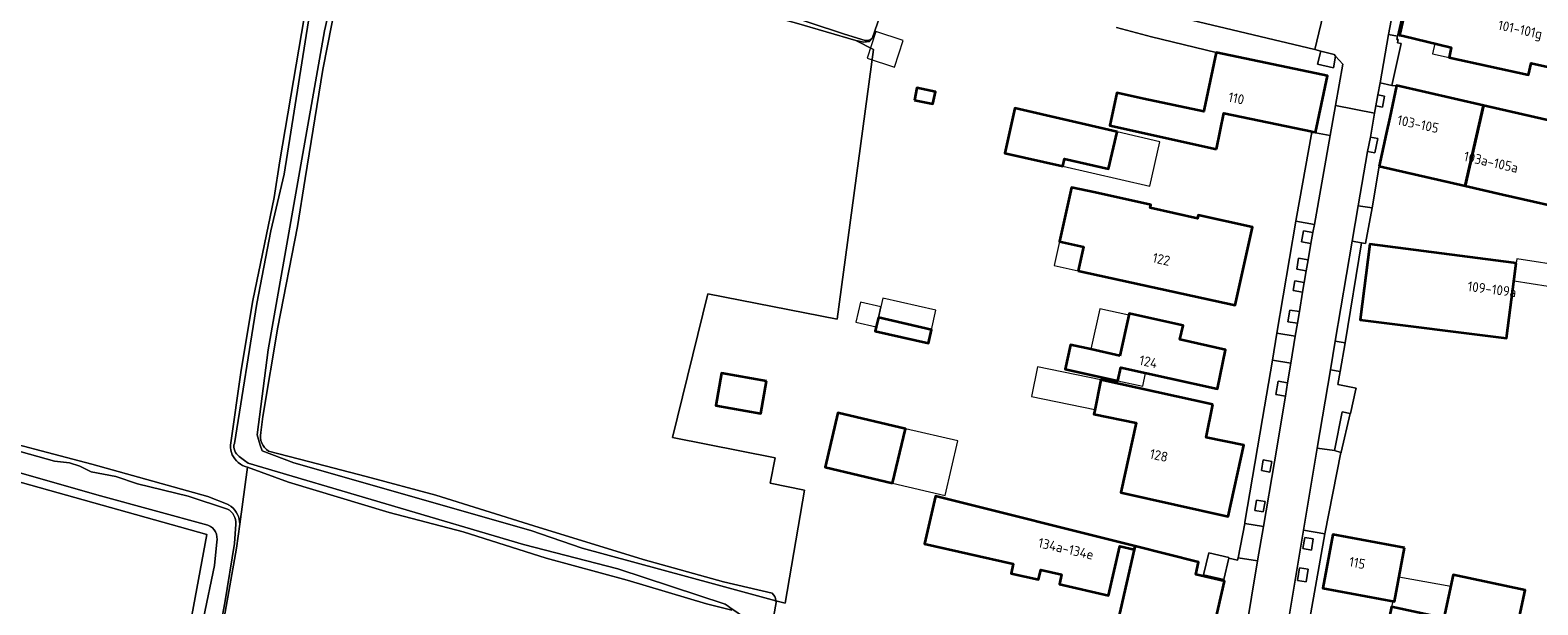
# Model space of a CAD drawing. Header units: metres. Extents: x 149984 to 156489, y 469398 to 478068.
# Tile 314 of 656: x 153885 to 154092, y 472261 to 472340. Entities that reach past the tile are written whole.
import ezdxf
from ezdxf.enums import TextEntityAlignment as Align

# ---------------------------------------------------------------- set-up
doc = ezdxf.new("R2010")
doc.units = ezdxf.units.M
doc.header["$LTSCALE"] = 0.75
for name, color, linetype, lineweight in [('B-WE-GR-GRAS-GV', 252, 'Continuous', 13), ('B-WE-GR-GROENVOORZIENING-GV', 252, 'Continuous', 18), ('B-WE-OG-BEBOUWING-GV', 6, 'Continuous', 35), ('B-WE-OG-BEBOUWING-T18', 1, 'Continuous', 18), ('B-WE-OG-BEBOUWING_LAGE TRAFO-GV', 6, 'Continuous', 18), ('B-WE-OG-BEBOUWING_LUIFEL-GV', 6, 'Continuous', 18), ('B-WE-OG-BEBOUWING_OVERBOUWING-GV', 6, 'Continuous', 18), ('B-WE-OG-TERREIN_ERF-GV', 252, 'Continuous', 18), ('B-WE-OG-TERREIN_OEVER-GV', 252, 'Continuous', 18), ('B-WE-OG-WATER_SLOOT-GV', 252, 'Continuous', 18), ('B-WE-VH-OPENVERHARDING_STRAATBAKSTEEN-GV', 252, 'Continuous', 18)]:
    doc.layers.add(name, color=color, linetype=linetype, lineweight=lineweight)
doc.styles.add('NLCS-ISO-M750-T18', font='NLCS-ISO.ttf', dxfattribs={"height": 1.35})

msp = doc.modelspace()

# ---------------------------------------------------------------- linework, layer by layer
at = {"layer": 'B-WE-GR-GRAS-GV', "flags": 128}
for points in [[(153912.238, 472283.028), (153913.684, 472293.322), (153915.327, 472302.887), (153918.238, 472317.049), (153919.019, 472322.101), (153924.217, 472352.841), (153925.231, 472357.994)], [(154000.598, 472337.4), (153998.181, 472338.67), (153990.009, 472341.053), (153978.249, 472344.298), (153967.99, 472347.442), (153953.293, 472352.283), (153939.149, 472356.263), (153932.457, 472357.893)], [(153929.051, 472355.836), (153927.345, 472347.027), (153924.917, 472334.646), (153922.477, 472319.696), (153921.467, 472313.058), (153918.724, 472299.224), (153916.666, 472286.928), (153916.384, 472284.728)], [(153987.203, 472261.616), (153988.479, 472261.269), (153991.117, 472276.823), (153986.402, 472277.797), (153987.089, 472281.265), (153972.964, 472284.039), (153977.827, 472303.801), (153995.623, 472300.336), (154000.598, 472337.4)], [(153833.736, 472295.936), (153845.109, 472293.31), (153861.515, 472288.399), (153876.766, 472284.724), (153893.198, 472280.377), (153909.144, 472275.928), (153911.9, 472274.839)], [(153903.725, 472242.267), (153908.972, 472270.73), (153832.945, 472292.014)], [(153917.473, 472282.182), (153922.947, 472280.756), (153930.864, 472278.68), (153940.456, 472276.138), (153953.942, 472271.919), (153968.95, 472267.297), (153979.976, 472264.193), (153986.681, 472262.66)], [(153981.153, 472260.297), (153977.671, 472261.201), (153966.772, 472264.427), (153955.63, 472267.48), (153944.221, 472271.084), (153934.029, 472273.74), (153920.195, 472277.92), (153914.577, 472279.987), (153913.508, 472272.159), (153913.052, 472268.824), (153908.235, 472241.647), (153901.609, 472205.009), (153902.236, 472202.834), (153904.781, 472201.289), (153908.326, 472200.744), (153928.023, 472195.511), (153933.622, 472194.024)], [(153913.508, 472272.159), (153914.577, 472279.987)]]:
    msp.add_lwpolyline(points, dxfattribs=at)
at = {"layer": 'B-WE-GR-GRAS-GV'}
for points in [[(153916.384, 472284.728, 0.3043763), (153917.473, 472282.182)], [(153913.301, 472280.606, -0.2359671), (153912.238, 472283.028)], [(153914.577, 472279.987, -0.1216858), (153913.301, 472280.606)], [(153911.9, 472274.839, -0.0442796), (153912.339, 472274.556)], [(153912.339, 472274.556, -0.2332706), (153913.508, 472272.159)], [(153986.681, 472262.66, -0.1670513), (153987.203, 472261.616)]]:
    msp.add_lwpolyline(points, format="xyb", dxfattribs=at)
at = {"layer": 'B-WE-GR-GROENVOORZIENING-GV', "flags": 128}
for points in [[(154064.114, 472336.477), (154063.89, 472336.714), (154062.058, 472337.192), (154061.609, 472335.394), (154063.824, 472334.898)], [(154069.907, 472331.166), (154069.639, 472329.663), (154070.545, 472329.502), (154070.813, 472331.005)], [(154068.91, 472325.365), (154068.514, 472323.384), (154069.495, 472323.188), (154069.891, 472325.169)], [(154060.72, 472310.739), (154060.999, 472312.245), (154059.701, 472312.485), (154059.422, 472310.979)], [(154060.081, 472306.986), (154060.333, 472308.51), (154059.031, 472308.725), (154058.779, 472307.201)], [(154059.573, 472304.058), (154059.796, 472305.369), (154058.495, 472305.59), (154058.272, 472304.279)], [(154058.855, 472299.768), (154059.124, 472301.366), (154057.822, 472301.585), (154057.553, 472299.987)], [(154057.205, 472289.736), (154057.512, 472291.585), (154056.21, 472291.801), (154055.903, 472289.952)], [(154055.356, 472280.748), (154054.176, 472280.967), (154053.905, 472279.506), (154055.085, 472279.287)], [(154054.422, 472275.246), (154053.24, 472275.452), (154052.993, 472274.032), (154054.175, 472273.826)], [(154059.598, 472268.776), (154060.781, 472268.573), (154061.045, 472270.11), (154059.862, 472270.313)], [(154058.857, 472264.402), (154060.042, 472264.214), (154060.317, 472265.949), (154059.132, 472266.137)]]:
    msp.add_lwpolyline(points, close=True, dxfattribs=at)
at = {"layer": 'B-WE-OG-BEBOUWING-GV', "flags": 128}
for points in [[(154095.305, 472334.552), (154096.899, 472341.688), (154075.682, 472346.428), (154074.525, 472346.686), (154073.071, 472340.178), (154072.894, 472339.386), (154072.902, 472339.384), (154073.379, 472339.269), (154080.009, 472337.672), (154079.706, 472336.316), (154090.615, 472333.909), (154090.975, 472335.519)], [(154047.754, 472323.719), (154048.748, 472328.645), (154060.869, 472326.123), (154060.934, 472326.109), (154061.341, 472326.024), (154061.357, 472326.021), (154062.975, 472333.794), (154062.357, 472333.923), (154047.684, 472336.977), (154046.066, 472329.204), (154046.003, 472328.901), (154037.749, 472330.618), (154034.05, 472331.438), (154033.061, 472326.977)], [(154006.221, 472330.441), (154008.764, 472329.929), (154009.103, 472331.608), (154006.56, 472332.121)], [(154070.111, 472321.351), (154081.906, 472318.651), (154084.444, 472329.728), (154072.478, 472332.471), (154072.463, 472332.399), (154071.54, 472328.066), (154071.058, 472325.798)], [(154034.074, 472326.099), (154020.015, 472329.345), (154018.634, 472323.178), (154026.64, 472321.385), (154026.844, 472322.388), (154032.905, 472321.021)], [(154093.727, 472315.946), (154096.264, 472327.02), (154084.444, 472329.728), (154081.906, 472318.651), (154087.023, 472317.479), (154091.317, 472316.498)], [(154028.723, 472306.989), (154050.306, 472302.235), (154052.672, 472312.977), (154045.202, 472314.623), (154045.107, 472314.193), (154038.613, 472315.624), (154038.707, 472316.054), (154031.09, 472317.732), (154027.793, 472318.458), (154026.156, 472311.024), (154029.452, 472310.298)], [(154088.941, 472308.053), (154088.616, 472308.095), (154068.833, 472310.643), (154067.491, 472300.218), (154087.607, 472297.71), (154088.661, 472305.882)], [(154001.274, 472300.551), (154000.977, 472299.258), (154000.849, 472298.7), (154008.141, 472297.026), (154008.566, 472298.877)], [(154034.472, 472295.31), (154030.468, 472296.191), (154027.665, 472296.808), (154026.93, 472293.468), (154034.191, 472291.86), (154034.591, 472293.676), (154047.873, 472290.754), (154048.999, 472296.137), (154042.719, 472297.519), (154043.149, 472299.472), (154035.746, 472301.101), (154035.699, 472300.888)], [(153985.913, 472291.788), (153979.717, 472292.893), (153978.926, 472288.456), (153985.121, 472287.351)], [(154047.247, 472288.592), (154031.862, 472291.983), (154030.967, 472287.609), (154030.894, 472287.252), (154036.723, 472286.059), (154034.594, 472276.504), (154049.332, 472273.219), (154051.51, 472282.989), (154046.303, 472284.08)], [(154003.234, 472277.787), (154004.991, 472285.274), (153995.714, 472287.451), (153993.956, 472279.963)], [(154036.552, 472269.12), (154009.105, 472275.972), (154007.625, 472269.428), (154019.79, 472266.678), (154019.509, 472265.36), (154023.299, 472264.554), (154023.602, 472265.869), (154026.45, 472265.213), (154026.149, 472263.904), (154032.883, 472262.353), (154034.444, 472269.134), (154036.441, 472268.674)], [(154033.473, 472255.788), (154046.212, 472252.875), (154046.219, 472252.904), (154048.827, 472264.3), (154044.892, 472265.215), (154045.281, 472266.941), (154036.552, 472269.12), (154036.441, 472268.674)], [(154073.563, 472268.898), (154063.737, 472270.712), (154062.375, 472263.337), (154072.202, 472261.523)], [(154073.948, 472253.651), (154080.266, 472252.289), (154081.067, 472256.004), (154080.764, 472256.069), (154081.017, 472257.242), (154088.544, 472255.62), (154090.145, 472263.049), (154080.272, 472265.177), (154078.987, 472259.214), (154075.395, 472259.989), (154071.802, 472260.763), (154071.233, 472258.123), (154070.832, 472258.21), (154070.031, 472254.495)]]:
    msp.add_lwpolyline(points, close=True, dxfattribs=at)
at = {"layer": 'B-WE-OG-BEBOUWING_LAGE TRAFO-GV', "flags": 128}
msp.add_lwpolyline([(154048.742, 472264.541), (154049.424, 472267.476), (154049.447, 472267.575), (154046.673, 472268.22), (154045.967, 472265.187)], close=True, dxfattribs=at)
at = {"layer": 'B-WE-OG-BEBOUWING_LUIFEL-GV', "flags": 128}
for points in [[(154079.706, 472336.316), (154080.009, 472337.672), (154077.745, 472338.217), (154077.437, 472336.814)], [(154034.074, 472326.099), (154032.905, 472321.021), (154026.844, 472322.388), (154026.64, 472321.385), (154038.562, 472318.632), (154039.972, 472324.737)], [(154028.723, 472306.989), (154029.452, 472310.298), (154026.156, 472311.024), (154025.427, 472307.715)], [(154088.626, 472305.61), (154095.636, 472304.499), (154096.115, 472307.523), (154089.018, 472308.647), (154088.941, 472308.053)], [(154000.977, 472299.258), (154001.274, 472300.551), (154001.614, 472302.03), (153998.819, 472302.672), (153998.183, 472299.9)], [(154001.274, 472300.551), (154008.566, 472298.877), (154009.18, 472301.553), (154001.889, 472303.227), (154001.614, 472302.03)], [(154035.699, 472300.888), (154031.696, 472301.769), (154030.468, 472296.191), (154034.472, 472295.31)], [(154031.862, 472291.983), (154023.147, 472293.767), (154022.314, 472289.696), (154031.029, 472287.913)], [(154038.003, 472292.925), (154034.591, 472293.676), (154034.191, 472291.86), (154037.603, 472291.108)], [(154004.991, 472285.274), (154003.234, 472277.787), (154010.45, 472276.094), (154012.206, 472283.581)], [(154072.819, 472264.864), (154072.202, 472261.523), (154071.975, 472261.565), (154071.802, 472260.763), (154078.987, 472259.214), (154079.922, 472263.554)]]:
    msp.add_lwpolyline(points, close=True, dxfattribs=at)
at = {"layer": 'B-WE-OG-BEBOUWING_OVERBOUWING-GV', "flags": 128}
msp.add_lwpolyline([(153999.729, 472336.229), (154003.477, 472334.99), (154004.684, 472338.644), (154000.936, 472339.882)], close=True, dxfattribs=at)
at = {"layer": 'B-WE-OG-TERREIN_ERF-GV', "flags": 128}
for points in [[(154002.672, 472345.411), (154000.422, 472338.909), (154000.047, 472338.503), (153999.296, 472338.409), (153998.181, 472338.67), (154000.598, 472337.4), (153995.623, 472300.336), (153977.827, 472303.801), (153972.964, 472284.039), (153987.089, 472281.265), (153986.402, 472277.797), (153991.117, 472276.823), (153988.479, 472261.269), (153987.203, 472261.616), (153987.231, 472261.392), (153984.97, 472248.8)], [(154095.305, 472334.552), (154090.975, 472335.519), (154090.615, 472333.909), (154079.706, 472336.316), (154080.009, 472337.672), (154073.379, 472339.269), (154072.902, 472339.384), (154072.894, 472339.386), (154073.071, 472340.178), (154074.525, 472346.686), (154074.316, 472346.722), (154074.292, 472346.606), (154072.597, 472339.258), (154072.532, 472338.804), (154072.726, 472338.776), (154072.637, 472338.319), (154073.13, 472338.227), (154071.847, 472332.474), (154072.463, 472332.399), (154072.478, 472332.471), (154084.444, 472329.728), (154096.264, 472327.02)], [(154048.748, 472328.645), (154047.754, 472323.719), (154033.061, 472326.977), (154034.05, 472331.438), (154037.749, 472330.618), (154046.003, 472328.901), (154046.066, 472329.204), (154047.684, 472336.977), (154038.822, 472339.135), (154033.986, 472340.414)], [(154033.473, 472255.788), (154036.441, 472268.674), (154034.444, 472269.134), (154032.883, 472262.353), (154026.149, 472263.904), (154026.45, 472265.213), (154023.602, 472265.869), (154023.299, 472264.554), (154019.509, 472265.36), (154019.79, 472266.678), (154007.625, 472269.428), (154009.105, 472275.972), (154036.552, 472269.12), (154045.281, 472266.941), (154044.892, 472265.215), (154048.827, 472264.3), (154048.742, 472264.541), (154045.967, 472265.187), (154046.673, 472268.22), (154049.447, 472267.575), (154049.424, 472267.476), (154050.63, 472267.2), (154050.697, 472267.492), (154051.612, 472272.258), (154051.644, 472272.434), (154054.08, 472286.653), (154055.427, 472294.703), (154056.029, 472298.392), (154058.646, 472313.793), (154058.691, 472314.059), (154060.86, 472326.03), (154061.326, 472325.949), (154061.341, 472326.024), (154060.934, 472326.109), (154060.869, 472326.123), (154048.748, 472328.645)], [(154093.727, 472315.946), (154091.317, 472316.498), (154087.023, 472317.479), (154081.906, 472318.651), (154070.111, 472321.351), (154069.118, 472315.621), (154068.198, 472310.757), (154067.686, 472310.827), (154065.401, 472297.086), (154064.721, 472293.142), (154064.397, 472291.368), (154066.935, 472290.822), (154066.905, 472290.692), (154066.133, 472287.38), (154066.129, 472287.365), (154064.892, 472282.054), (154064.871, 472281.966), (154064.84, 472281.976), (154062.637, 472270.835), (154060.047, 472256.316)]]:
    msp.add_lwpolyline(points, dxfattribs=at)
for points in [[(154006.221, 472330.441), (154006.56, 472332.121), (154009.103, 472331.608), (154008.764, 472329.929)], [(154026.64, 472321.385), (154018.634, 472323.178), (154020.015, 472329.345), (154034.074, 472326.099), (154032.905, 472321.021), (154026.844, 472322.388)], [(154026.156, 472311.024), (154027.793, 472318.458), (154031.09, 472317.732), (154038.707, 472316.054), (154038.613, 472315.624), (154045.107, 472314.193), (154045.202, 472314.623), (154052.672, 472312.977), (154050.306, 472302.235), (154028.723, 472306.989), (154029.452, 472310.298)], [(154088.941, 472308.053), (154088.661, 472305.882), (154087.607, 472297.71), (154067.491, 472300.218), (154068.833, 472310.643), (154088.616, 472308.095)], [(154000.977, 472299.258), (154001.274, 472300.551), (154008.566, 472298.877), (154008.141, 472297.026), (154000.849, 472298.7)], [(154034.591, 472293.676), (154034.191, 472291.86), (154026.93, 472293.468), (154027.665, 472296.808), (154030.468, 472296.191), (154034.472, 472295.31), (154035.699, 472300.888), (154035.746, 472301.101), (154043.149, 472299.472), (154042.719, 472297.519), (154048.999, 472296.137), (154047.873, 472290.754)], [(153985.913, 472291.788), (153985.121, 472287.351), (153978.926, 472288.456), (153979.717, 472292.893)], [(154047.247, 472288.592), (154046.303, 472284.08), (154051.51, 472282.989), (154049.332, 472273.219), (154034.594, 472276.504), (154036.723, 472286.059), (154030.894, 472287.252), (154030.967, 472287.609), (154031.862, 472291.983)], [(154004.991, 472285.274), (154003.234, 472277.787), (153993.956, 472279.963), (153995.714, 472287.451)], [(154072.202, 472261.523), (154062.375, 472263.337), (154063.737, 472270.712), (154073.563, 472268.898)], [(154071.802, 472260.763), (154075.395, 472259.989), (154078.987, 472259.214), (154080.272, 472265.177), (154090.145, 472263.049), (154088.544, 472255.62), (154081.017, 472257.242), (154080.764, 472256.069), (154081.067, 472256.004), (154080.266, 472252.289), (154073.948, 472253.651), (154070.031, 472254.495), (154070.832, 472258.21), (154071.233, 472258.123)]]:
    msp.add_lwpolyline(points, close=True, dxfattribs=at)
at = {"layer": 'B-WE-OG-TERREIN_OEVER-GV', "flags": 128}
for points in [[(153912.765, 472283.252), (153915.847, 472302.473), (153917.764, 472312.484), (153919.601, 472320.258), (153925.852, 472359.595), (153924.791, 472360.922), (153923.066, 472361.585), (153889.271, 472371.423), (153847.172, 472383.743), (153845.795, 472384.203)], [(153925.231, 472357.994), (153924.217, 472352.841), (153919.019, 472322.101), (153918.238, 472317.049), (153915.327, 472302.887), (153913.684, 472293.322), (153912.238, 472283.028)], [(153932.457, 472357.893), (153939.149, 472356.263), (153953.293, 472352.283), (153967.99, 472347.442), (153978.249, 472344.298), (153990.009, 472341.053), (153998.181, 472338.67), (153999.296, 472338.409), (154000.047, 472338.503), (154000.422, 472338.909)], [(153999.476, 472338.646), (153996.6, 472339.501), (153977.345, 472345.947), (153955.83, 472352.394), (153933.318, 472358.781)], [(153928.77, 472356.78), (153928.415, 472355.997), (153926.799, 472347.266), (153925.159, 472339.974), (153917.404, 472296.136), (153915.897, 472284.416), (153916.085, 472283.805), (153916.333, 472282.999), (153916.567, 472282.24), (153920.948, 472280.579), (153953.497, 472271.272), (153960.574, 472268.859), (153978.627, 472263.949), (153987.203, 472261.616)], [(153916.384, 472284.728), (153916.666, 472286.928), (153918.724, 472299.224), (153921.467, 472313.058), (153922.477, 472319.696), (153924.917, 472334.646), (153927.345, 472347.027), (153929.051, 472355.836)], [(153911.9, 472274.839), (153909.144, 472275.928), (153893.198, 472280.377), (153876.766, 472284.724), (153861.515, 472288.399), (153845.109, 472293.31), (153833.736, 472295.936)], [(153833.391, 472295.072), (153840.288, 472293.253), (153850.556, 472290.978), (153860.16, 472287.922), (153868.252, 472285.597), (153874.365, 472284.63), (153875.624, 472284.39), (153879.988, 472283.063), (153888.033, 472280.786), (153890.099, 472280.581), (153891.548, 472280.102), (153893.108, 472279.331), (153896.462, 472278.687), (153899.468, 472277.691), (153906.42, 472275.987), (153911.809, 472274.21)], [(153832.945, 472292.014), (153908.972, 472270.73), (153903.725, 472242.267)], [(153909.145, 472271.997), (153894.379, 472276.058), (153877.458, 472280.837), (153870.522, 472282.375), (153858.977, 472285.701), (153850.003, 472288.329), (153844.412, 472289.918), (153834.265, 472292.8), (153833.187, 472293.066)], [(153970.354, 472187.088), (153970.652, 472188.889), (153971.655, 472196.534), (153972.216, 472201.499), (153973.092, 472206.579), (153975.929, 472223.018), (153976.733, 472223.615), (153976.951, 472223.85), (153977.695, 472227.413), (153978.941, 472234.484), (153983.305, 472259.017), (153980.879, 472260.705), (153980.631, 472260.878), (153980.23, 472261.157), (153965.472, 472265.989), (153952.484, 472269.346), (153914.649, 472280.513), (153914.173, 472280.881), (153913.435, 472281.452)], [(153986.681, 472262.66), (153979.976, 472264.193), (153968.95, 472267.297), (153953.942, 472271.919), (153940.456, 472276.138), (153930.864, 472278.68), (153922.947, 472280.756), (153917.473, 472282.182)], [(153914.577, 472279.987), (153920.195, 472277.92), (153934.029, 472273.74), (153944.221, 472271.084), (153955.63, 472267.48), (153966.772, 472264.427), (153977.671, 472261.201), (153981.153, 472260.297)], [(153912.959, 472272.141), (153912.77, 472269.506), (153911.448, 472261.339), (153910.181, 472254.516), (153908.765, 472245.461), (153908.11, 472242.343), (153907.913, 472241.489), (153906.433, 472234.763), (153904.961, 472225.045), (153904.38, 472221.966), (153902.211, 472210.809), (153900.908, 472203.699)], [(153928.023, 472195.511), (153908.326, 472200.744), (153904.781, 472201.289), (153902.236, 472202.834), (153901.609, 472205.009), (153908.235, 472241.647), (153913.052, 472268.824), (153913.508, 472272.159)], [(153886.025, 472179.361), (153893.397, 472190.695), (153897.433, 472198.744), (153898.109, 472201.305), (153900.69, 472216.513), (153901.998, 472223.753), (153903.324, 472230.386), (153904.701, 472239.45), (153907.007, 472251.974), (153910.039, 472266.461), (153910.337, 472269.693)]]:
    msp.add_lwpolyline(points, dxfattribs=at)
at = {"layer": 'B-WE-OG-TERREIN_OEVER-GV'}
for points in [[(154000.422, 472338.909, -0.1867742), (153999.476, 472338.646)], [(153913.435, 472281.452, -0.3163884), (153912.765, 472283.252)], [(153917.473, 472282.182, -0.3043763), (153916.384, 472284.728)], [(153912.238, 472283.028, 0.2359671), (153913.301, 472280.606)], [(153913.301, 472280.606, 0.1216858), (153914.577, 472279.987)], [(153911.809, 472274.21, -0.3156625), (153912.959, 472272.141)], [(153912.339, 472274.556, 0.0442796), (153911.9, 472274.839)], [(153913.508, 472272.159, 0.2332706), (153912.339, 472274.556)], [(153910.337, 472269.693, 0.3776104), (153909.145, 472271.997)], [(153987.203, 472261.616, 0.1670513), (153986.681, 472262.66)]]:
    msp.add_lwpolyline(points, format="xyb", dxfattribs=at)
at = {"layer": 'B-WE-OG-WATER_SLOOT-GV', "flags": 128}
for points in [[(153845.795, 472384.203), (153847.172, 472383.743), (153889.271, 472371.423), (153923.066, 472361.585), (153924.791, 472360.922), (153925.852, 472359.595), (153919.601, 472320.258), (153917.764, 472312.484), (153915.847, 472302.473), (153912.765, 472283.252)], [(153933.318, 472358.781), (153955.83, 472352.394), (153977.345, 472345.947), (153996.6, 472339.501), (153999.476, 472338.646)], [(153984.97, 472248.8), (153987.231, 472261.392), (153987.203, 472261.616), (153978.627, 472263.949), (153960.574, 472268.859), (153953.497, 472271.272), (153920.948, 472280.579), (153916.567, 472282.24), (153916.333, 472282.999), (153916.085, 472283.805), (153915.897, 472284.416), (153917.404, 472296.136), (153925.159, 472339.974), (153926.799, 472347.266), (153928.415, 472355.997), (153928.77, 472356.78)], [(154000.422, 472338.909), (154002.672, 472345.411), (154002.641, 472346.38), (154002.328, 472347.131), (154001.484, 472347.725), (154000.578, 472347.756), (154000.53, 472347.746)], [(153911.809, 472274.21), (153906.42, 472275.987), (153899.468, 472277.691), (153896.462, 472278.687), (153893.108, 472279.331), (153891.548, 472280.102), (153890.099, 472280.581), (153888.033, 472280.786), (153879.988, 472283.063), (153875.624, 472284.39), (153874.365, 472284.63), (153868.252, 472285.597), (153860.16, 472287.922), (153850.556, 472290.978), (153840.288, 472293.253), (153833.391, 472295.072)], [(153833.187, 472293.066), (153834.265, 472292.8), (153844.412, 472289.918), (153850.003, 472288.329), (153858.977, 472285.701), (153870.522, 472282.375), (153877.458, 472280.837), (153894.379, 472276.058), (153909.145, 472271.997)], [(153913.435, 472281.452), (153914.173, 472280.881), (153914.649, 472280.513), (153952.484, 472269.346), (153965.472, 472265.989), (153980.23, 472261.157), (153980.631, 472260.878), (153980.879, 472260.705), (153983.305, 472259.017), (153978.941, 472234.484), (153977.695, 472227.413), (153976.951, 472223.85), (153976.733, 472223.615), (153975.929, 472223.018), (153973.092, 472206.579), (153972.216, 472201.499), (153971.655, 472196.534), (153970.652, 472188.889), (153970.354, 472187.088)], [(153900.908, 472203.699), (153902.211, 472210.809), (153904.38, 472221.966), (153904.961, 472225.045), (153906.433, 472234.763), (153907.913, 472241.489), (153908.11, 472242.343), (153908.765, 472245.461), (153910.181, 472254.516), (153911.448, 472261.339), (153912.77, 472269.506), (153912.959, 472272.141)], [(153910.337, 472269.693), (153910.039, 472266.461), (153907.007, 472251.974), (153904.701, 472239.45), (153903.324, 472230.386), (153901.998, 472223.753), (153900.69, 472216.513), (153898.109, 472201.305), (153897.433, 472198.744), (153893.397, 472190.695), (153886.025, 472179.361)]]:
    msp.add_lwpolyline(points, dxfattribs=at)
at = {"layer": 'B-WE-OG-WATER_SLOOT-GV'}
for points in [[(153999.476, 472338.646, 0.1867742), (154000.422, 472338.909)], [(153912.765, 472283.252, 0.3163884), (153913.435, 472281.452)], [(153912.959, 472272.141, 0.3156625), (153911.809, 472274.21)], [(153909.145, 472271.997, -0.3776104), (153910.337, 472269.693)]]:
    msp.add_lwpolyline(points, format="xyb", dxfattribs=at)
at = {"layer": 'B-WE-VH-OPENVERHARDING_STRAATBAKSTEEN-GV', "flags": 128}
for points in [[(154012.77, 472350.83), (154014.017, 472348.715), (154030.304, 472344.805), (154031.691, 472344.483), (154036.195, 472343.399), (154037.559, 472343.082), (154041.998, 472342.011), (154043.364, 472341.685), (154061.259, 472337.391), (154062.672, 472343.325), (154060.879, 472343.739), (154043.843, 472347.808), (154017.617, 472354.129), (154017.347, 472354.194), (154011.474, 472355.61), (154011.178, 472355.697), (154010.846, 472354.321), (154010.807, 472354.161)], [(154062.058, 472337.192), (154063.89, 472336.714), (154064.114, 472336.477), (154065.124, 472335.402), (154064.102, 472329.692), (154069.447, 472328.672), (154069.639, 472329.663), (154069.907, 472331.166), (154070.218, 472332.825), (154071.392, 472339.458), (154072.466, 472345.317), (154067.061, 472346.308), (154066.597, 472343.707), (154065.506, 472342.743), (154062.672, 472343.325), (154061.259, 472337.391)], [(154071.392, 472339.458), (154072.597, 472339.258), (154074.292, 472346.606), (154072.803, 472346.932), (154072.466, 472345.317)], [(154070.218, 472332.825), (154071.847, 472332.474), (154073.13, 472338.227), (154072.637, 472338.319), (154072.726, 472338.776), (154072.532, 472338.804), (154072.597, 472339.258), (154071.392, 472339.458)], [(154067.22, 472315.909), (154069.118, 472315.621), (154070.111, 472321.351), (154071.058, 472325.798), (154071.54, 472328.066), (154072.463, 472332.399), (154071.847, 472332.474), (154070.218, 472332.825), (154069.907, 472331.166), (154070.813, 472331.005), (154070.545, 472329.502), (154069.639, 472329.663), (154069.447, 472328.672), (154068.91, 472325.365), (154069.891, 472325.169), (154069.495, 472323.188), (154068.514, 472323.384)], [(154058.646, 472313.793), (154061.193, 472313.336), (154063.373, 472325.593), (154061.326, 472325.949), (154060.86, 472326.03), (154058.691, 472314.059)], [(154066.379, 472311.039), (154067.686, 472310.827), (154068.198, 472310.757), (154069.118, 472315.621), (154067.22, 472315.909)], [(154056.029, 472298.392), (154058.572, 472298.011), (154058.855, 472299.768), (154057.553, 472299.987), (154057.822, 472301.585), (154059.124, 472301.366), (154059.573, 472304.058), (154058.272, 472304.279), (154058.495, 472305.59), (154059.796, 472305.369), (154060.081, 472306.986), (154058.779, 472307.201), (154059.031, 472308.725), (154060.333, 472308.51), (154060.72, 472310.739), (154059.422, 472310.979), (154059.701, 472312.485), (154060.999, 472312.245), (154061.193, 472313.336), (154058.646, 472313.793)], [(154065.401, 472297.086), (154067.686, 472310.827), (154066.379, 472311.039), (154064.047, 472297.296)], [(154055.427, 472294.703), (154057.958, 472294.266), (154058.572, 472298.011), (154056.029, 472298.392)], [(154063.391, 472293.358), (154064.721, 472293.142), (154065.401, 472297.086), (154064.047, 472297.296)], [(154051.612, 472272.258), (154054.179, 472271.845), (154055.703, 472280.692), (154057.205, 472289.736), (154055.903, 472289.952), (154056.21, 472291.801), (154057.512, 472291.585), (154057.958, 472294.266), (154055.427, 472294.703), (154054.08, 472286.653), (154051.644, 472272.434)], [(154061.578, 472282.614), (154063.949, 472282.259), (154064.995, 472287.571), (154066.129, 472287.365), (154066.133, 472287.38), (154066.905, 472290.692), (154066.935, 472290.822), (154064.397, 472291.368), (154064.721, 472293.142), (154063.391, 472293.358)], [(154063.949, 472282.259), (154064.84, 472281.976), (154064.871, 472281.966), (154064.892, 472282.054), (154066.129, 472287.365), (154064.995, 472287.571)], [(154062.637, 472270.835), (154064.84, 472281.976), (154063.949, 472282.259), (154061.578, 472282.614), (154059.68, 472271.312)], [(154055.356, 472280.748), (154055.085, 472279.287), (154053.905, 472279.506), (154054.176, 472280.967)], [(154054.422, 472275.246), (154054.175, 472273.826), (154052.993, 472274.032), (154053.24, 472275.452)], [(154050.697, 472267.492), (154053.374, 472267.082), (154054.179, 472271.845), (154051.612, 472272.258)], [(154059.598, 472268.776), (154059.862, 472270.313), (154061.045, 472270.11), (154060.781, 472268.573)], [(154050.882, 472252.101), (154053.374, 472267.082), (154050.697, 472267.492), (154050.63, 472267.2), (154049.424, 472267.476), (154048.742, 472264.541), (154048.827, 472264.3), (154046.219, 472252.904)], [(154058.857, 472264.402), (154059.132, 472266.137), (154060.317, 472265.949), (154060.042, 472264.214)]]:
    msp.add_lwpolyline(points, close=True, dxfattribs=at)
for points in [[(154033.986, 472340.414), (154038.822, 472339.135), (154047.684, 472336.977), (154062.357, 472333.923), (154062.975, 472333.794), (154061.357, 472326.021), (154061.341, 472326.024), (154061.326, 472325.949), (154063.373, 472325.593), (154064.102, 472329.692), (154065.124, 472335.402), (154064.114, 472336.477), (154063.824, 472334.898), (154061.609, 472335.394), (154062.058, 472337.192), (154061.259, 472337.391), (154043.364, 472341.685)], [(154057.75, 472259.788), (154058.992, 472267.194), (154059.68, 472271.312), (154061.578, 472282.614), (154063.391, 472293.358), (154064.047, 472297.296), (154066.379, 472311.039), (154067.22, 472315.909), (154068.514, 472323.384), (154068.91, 472325.365), (154069.447, 472328.672), (154064.102, 472329.692), (154063.373, 472325.593), (154061.193, 472313.336), (154060.999, 472312.245), (154060.72, 472310.739), (154060.333, 472308.51), (154060.081, 472306.986), (154059.796, 472305.369), (154059.573, 472304.058), (154059.124, 472301.366), (154058.855, 472299.768), (154058.572, 472298.011), (154057.958, 472294.266), (154057.512, 472291.585), (154057.205, 472289.736), (154055.703, 472280.692), (154054.179, 472271.845), (154053.374, 472267.082), (154050.882, 472252.101)], [(154060.047, 472256.316), (154062.637, 472270.835), (154059.68, 472271.312), (154058.992, 472267.194), (154057.75, 472259.788)]]:
    msp.add_lwpolyline(points, dxfattribs=at)

# ---------------------------------------------------------------- texts
at = {"layer": 'B-WE-OG-BEBOUWING-T18', "style": 'NLCS-ISO-M750-T18'}
for s, rotation, p in [('101-101g', 347.5, (154089.438, 472339.961)), ('110', 348.3, (154050.462, 472330.696)), ('103-105', 348, (154075.437, 472327.161)), ('103a-105a', 347.2, (154085.474, 472321.937)), ('122', 347.6, (154040.167, 472308.564)), ('109-109a', 352.7, (154085.604, 472304.45)), ('124', 347.6, (154038.384, 472294.476)), ('128', 347.5, (154039.826, 472281.593)), ('134a-134e', 347, (154027.061, 472268.773)), ('115', 349.5, (154067.085, 472266.814))]:
    msp.add_text(s, height=1.35, rotation=rotation, dxfattribs=at).set_placement(p, align=Align.MIDDLE)

doc.saveas('drawing.dxf')
